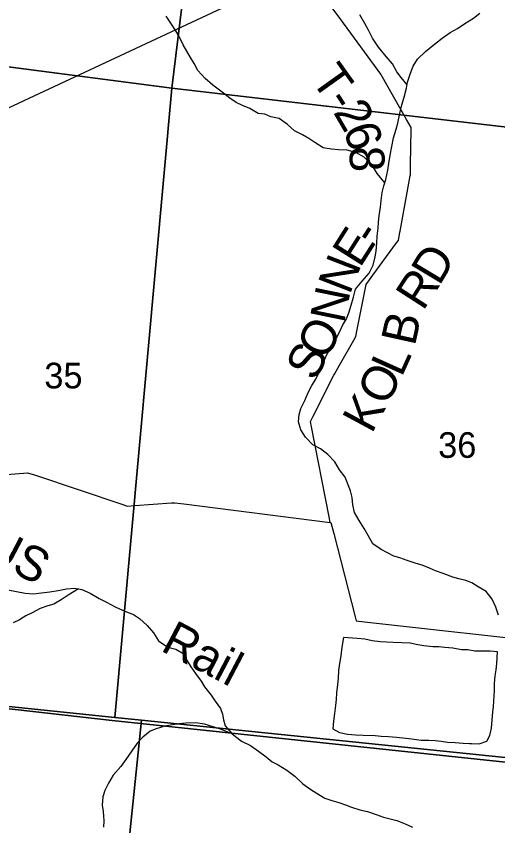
# Model space of a CAD drawing. Extents: x 0 to 42, y 0 to 22.
# Drawn here: x 4.432 to 4.825, y 16.451 to 17.112 of the extents above; entities that cross this region are included whole.
import ezdxf

# ---------------------------------------------------------------- set-up
doc = ezdxf.new("R2010")
doc.units = 0
for name, color, linetype in [('GM_X_County_Road', 7, 'Continuous'), ('GM_X_Minor_Lake', 7, 'Continuous'), ('GM_X_Minor_River', 7, 'Continuous'), ('GM_X_Rail_Line_Text', 7, 'Continuous'), ('GM_X_Section', 7, 'Continuous'), ('GM_X_Section_Text', 7, 'Continuous'), ('GM_X_Township_Road', 7, 'Continuous'), ('GM_X_Township_Road_Text', 7, 'Continuous'), ('SH_Data', 7, 'Continuous')]:
    doc.layers.add(name, color=color, linetype=linetype)

msp = doc.modelspace()

# ---------------------------------------------------------------- linework, layer by layer
at = {"layer": 'GM_X_County_Road'}
msp.add_lwpolyline([(4.40304, 16.73631), (4.43803, 16.73905), (4.44137, 16.73931), (4.44771, 16.73718), (4.51901, 16.71324), (4.5227, 16.71199), (4.5288, 16.71243), (4.55881, 16.71463), (4.56156, 16.71483), (4.56877, 16.71392), (4.68815, 16.69879), (4.68877, 16.69871), (4.69111, 16.68961), (4.70861, 16.62165), (4.70944, 16.61844), (4.71611, 16.61764), (4.87786, 16.59965), (4.91936, 16.59674), (4.96158, 16.59178), (4.98127, 16.59072)], dxfattribs=at)
at = {"layer": 'GM_X_Minor_Lake'}
for points in [[(4.69904, 16.60492), (4.69777, 16.59706), (4.69682, 16.5899), (4.69588, 16.58365), (4.69494, 16.57777), (4.69456, 16.57171), (4.694, 16.5664), (4.69343, 16.55977), (4.69306, 16.55428), (4.6925, 16.54935), (4.69155, 16.54272), (4.6908, 16.53647), (4.69043, 16.53021), (4.69571, 16.52718), (4.70233, 16.52605), (4.70893, 16.52548), (4.71498, 16.52511), (4.7248, 16.52473), (4.72971, 16.52435), (4.73575, 16.52398), (4.74217, 16.5236), (4.74991, 16.52266), (4.75482, 16.52209), (4.76238, 16.52114), (4.76848, 16.52104), (4.7739, 16.52077), (4.77881, 16.5202), (4.78372, 16.51945), (4.79014, 16.51926), (4.79656, 16.5185), (4.80169, 16.51837)], [(4.80169, 16.51837), (4.80355, 16.51832), (4.80978, 16.51794), (4.81582, 16.52021), (4.81846, 16.52495), (4.81978, 16.53083), (4.82015, 16.53765), (4.82091, 16.5439), (4.82147, 16.54864), (4.82222, 16.56152), (4.82222, 16.56721), (4.82278, 16.57346), (4.82354, 16.57857), (4.8241, 16.5835), (4.82474, 16.59301), (4.81862, 16.59373), (4.80616, 16.59373), (4.80041, 16.59478), (4.7952, 16.59486), (4.78821, 16.59599), (4.78179, 16.59656), (4.7767, 16.59732), (4.77179, 16.59731), (4.76461, 16.59807), (4.7597, 16.59882), (4.75328, 16.60015), (4.74648, 16.60034), (4.73949, 16.60071), (4.73402, 16.6009), (4.72911, 16.60128), (4.7225, 16.60222), (4.71645, 16.60336), (4.71003, 16.60411), (4.69904, 16.60492)]]:
    msp.add_lwpolyline(points, dxfattribs=at)
at = {"layer": 'GM_X_Minor_River'}
for points in [[(4.73265, 16.97572), (4.72641, 16.9834), (4.72191, 16.991), (4.71589, 16.9969), (4.7091, 17.00053), (4.70193, 17.00246), (4.69494, 17.00268), (4.68927, 17.00327), (4.68247, 17.00444), (4.67569, 17.00864), (4.67079, 17.01207), (4.66551, 17.01494), (4.6591, 17.01819), (4.65327, 17.02333), (4.64648, 17.02828), (4.63969, 17.02983), (4.63478, 17.03194), (4.62931, 17.03253), (4.62252, 17.03654), (4.61667, 17.03903), (4.61139, 17.04133), (4.60631, 17.04495), (4.60009, 17.0499), (4.59237, 17.05543), (4.58616, 17.06096), (4.58033, 17.06743), (4.57714, 17.07331), (4.57433, 17.07825), (4.57133, 17.08338), (4.56814, 17.08851), (4.56495, 17.09516), (4.56214, 17.09991), (4.55876, 17.10542), (4.55444, 17.11188)], [(4.75087, 17.05574), (4.74602, 17.06176), (4.74264, 17.06652), (4.73889, 17.07298), (4.73382, 17.07906), (4.72761, 17.08648), (4.72273, 17.09389), (4.71936, 17.10035), (4.71636, 17.10586), (4.71242, 17.11308)], [(4.72716, 16.93886), (4.72756, 16.94379), (4.72815, 16.9489), (4.72912, 16.95591), (4.72971, 16.9614), (4.73069, 16.96784), (4.73185, 16.97333), (4.73357, 16.97844), (4.73511, 16.9862), (4.73589, 16.9915), (4.73706, 16.99832), (4.73841, 17.00552), (4.73976, 17.01252), (4.74187, 17.01971), (4.74322, 17.02463), (4.74495, 17.0324), (4.74668, 17.0394), (4.7486, 17.04564), (4.75033, 17.05303), (4.7513, 17.05795), (4.7536, 17.06533), (4.75589, 17.07101), (4.75932, 17.07686), (4.76577, 17.08309), (4.77335, 17.08893), (4.77961, 17.09383), (4.78606, 17.09854), (4.79193, 17.10192), (4.79799, 17.10588), (4.805, 17.1102), (4.81031, 17.11435)], [(4.82556, 16.62293), (4.82332, 16.62957), (4.82033, 16.63621), (4.81544, 16.6423), (4.80884, 16.64631), (4.80357, 16.64936), (4.79866, 16.65147), (4.793, 16.65263), (4.78809, 16.65417), (4.78036, 16.65705), (4.77394, 16.65935), (4.76904, 16.66146), (4.76319, 16.66376), (4.75828, 16.66529), (4.75093, 16.66779), (4.74489, 16.66971), (4.73998, 16.67125), (4.73489, 16.67392), (4.72961, 16.6766), (4.72302, 16.68137), (4.71927, 16.68802), (4.71589, 16.69391), (4.71176, 16.70037), (4.70801, 16.70683), (4.70653, 16.71308), (4.70598, 16.71896), (4.70469, 16.72465), (4.70226, 16.73073), (4.70039, 16.73566), (4.69588, 16.74174), (4.69194, 16.74821), (4.68611, 16.7541), (4.68027, 16.75868), (4.67405, 16.76193), (4.66803, 16.7684), (4.66409, 16.77429), (4.66241, 16.78074), (4.66282, 16.7868), (4.66416, 16.79172), (4.6674, 16.79834), (4.67008, 16.80477), (4.67312, 16.81044), (4.67636, 16.81554), (4.67998, 16.8231), (4.68304, 16.8301), (4.68514, 16.83521), (4.68837, 16.84088), (4.69237, 16.84768), (4.6958, 16.85411), (4.69828, 16.85941), (4.70152, 16.86489), (4.70324, 16.86981), (4.70516, 16.87605), (4.70707, 16.88248), (4.7088, 16.88911), (4.71431, 16.89572), (4.71982, 16.90213), (4.72325, 16.90856), (4.72498, 16.91538), (4.72557, 16.92011), (4.72616, 16.92693), (4.72638, 16.93242), (4.72716, 16.93886)], [(4.42523, 16.64367), (4.43241, 16.64231), (4.43939, 16.64095), (4.44619, 16.64035), (4.45281, 16.64127), (4.45943, 16.642), (4.46642, 16.6431), (4.47323, 16.64459), (4.47985, 16.64513), (4.4857, 16.64396), (4.49249, 16.64109), (4.49965, 16.6367), (4.50512, 16.63402), (4.51323, 16.62963), (4.52058, 16.62638), (4.52775, 16.62369), (4.53265, 16.62026), (4.53886, 16.61473), (4.54394, 16.60865), (4.54826, 16.602), (4.55579, 16.59704), (4.5624, 16.5953), (4.5673, 16.59225), (4.57162, 16.58579), (4.57443, 16.58085), (4.57838, 16.57552), (4.58288, 16.56925), (4.5857, 16.5645), (4.59096, 16.55766), (4.59434, 16.5529), (4.59866, 16.54701), (4.60034, 16.54226), (4.60127, 16.53752), (4.60257, 16.53278), (4.60821, 16.52612), (4.61593, 16.52021), (4.6231, 16.51658), (4.62969, 16.51219), (4.63591, 16.50743), (4.6408, 16.50324), (4.6457, 16.50094), (4.65287, 16.49655), (4.65927, 16.4916), (4.66586, 16.4855), (4.67245, 16.48074), (4.67886, 16.47673), (4.68376, 16.47367), (4.68942, 16.47175), (4.69508, 16.47021), (4.70074, 16.46829), (4.70564, 16.46638)], [(4.48279, 16.64454), (4.47453, 16.63928), (4.46866, 16.63551), (4.46278, 16.63213), (4.45787, 16.63064), (4.45162, 16.62858), (4.44499, 16.62501), (4.43988, 16.62238), (4.43476, 16.61918), (4.42965, 16.61674)], [(4.60821, 16.52612), (4.59859, 16.52996), (4.59274, 16.53188), (4.58576, 16.53418), (4.57839, 16.53516), (4.57045, 16.53482), (4.56459, 16.53428), (4.55968, 16.53354), (4.55325, 16.53243), (4.54625, 16.53038), (4.54132, 16.52851), (4.53544, 16.52342), (4.5307, 16.5187), (4.52651, 16.51228), (4.52138, 16.50529), (4.51739, 16.49943), (4.51112, 16.49245), (4.50731, 16.48584), (4.50427, 16.47998), (4.50273, 16.47487), (4.50232, 16.46805), (4.50287, 16.46274), (4.50359, 16.45535), (4.50319, 16.45004)], [(4.70564, 16.46638), (4.71225, 16.46426), (4.71867, 16.46272), (4.72565, 16.46041), (4.73169, 16.4583), (4.73716, 16.45695), (4.74263, 16.45541), (4.74924, 16.45273), (4.75527, 16.45005)]]:
    msp.add_lwpolyline(points, dxfattribs=at)
at = {"layer": 'GM_X_Section'}
for points in [[(4.61913, 17.54396), (4.55914, 17.05322), (4.27106, 17.09072), (4.04585, 17.11171), (4.09844, 17.5892)], [(5.12031, 17.49685), (5.09837, 17.26445), (5.07281, 16.99321), (4.55914, 17.05322), (4.61913, 17.54396)], [(4.04585, 17.11171), (4.27106, 17.09072), (4.55914, 17.05322), (4.51258, 16.53954), (4.033, 16.5893), (3.99133, 16.59369)], [(4.55914, 17.05322), (5.07281, 16.99321), (5.05068, 16.76119), (5.02417, 16.48692), (4.53436, 16.53744), (4.51258, 16.53954)], [(4.033, 16.5893), (4.51258, 16.53954), (4.53436, 16.53744), (4.48155, 16.02605), (3.98814, 16.06956)], [(5.02417, 16.48692), (5.00319, 16.26475), (4.97837, 15.9812), (4.48155, 16.02605), (4.53436, 16.53744)]]:
    msp.add_lwpolyline(points, close=True, dxfattribs=at)
at = {"layer": 'GM_X_Township_Road'}
for points in [[(2.1647, 16.77107), (2.57825, 16.72962), (2.68525, 16.71838), (2.97417, 16.68996), (3.03136, 16.68495), (3.42177, 16.64721), (3.49843, 16.6396), (3.92254, 16.6011), (3.99035, 16.5952), (4.03378, 16.59046), (4.40465, 16.549), (4.51047, 16.53717), (5.00039, 16.4852), (5.02016, 16.4831), (5.03045, 16.58367), (5.04866, 16.75825), (5.05771, 16.85926), (5.06939, 16.98984), (5.08351, 17.13677), (5.09562, 17.26276), (5.1195, 17.49729), (5.12853, 17.5887), (5.14624, 17.76794), (5.1674, 18.00102)], [(4.74519, 16.93654), (4.75347, 16.98162), (4.75361, 16.9824), (4.75374, 16.99096), (4.75415, 17.01903), (4.75418, 17.02093), (4.75051, 17.02742), (4.72983, 17.06407), (4.72954, 17.06457), (4.72434, 17.07165), (4.69388, 17.11312), (4.69111, 17.11689), (4.68897, 17.11979), (4.68969, 17.12549), (4.70903, 17.27867), (4.70982, 17.28496)], [(4.68815, 16.69879), (4.68725, 16.70338), (4.67292, 16.77683), (4.67209, 16.78106), (4.67436, 16.78556), (4.69122, 16.81897), (4.69162, 16.81977), (4.69581, 16.82712), (4.7074, 16.84743), (4.70906, 16.85033), (4.71021, 16.85623), (4.7174, 16.89296), (4.72292, 16.90049), (4.74237, 16.92683), (4.74375, 16.9287), (4.74502, 16.93561), (4.74519, 16.93654)], [(4.96357, 15.8483), (4.97611, 15.98164), (4.99947, 16.26251), (5.01446, 16.42239), (5.02016, 16.4831), (5.00039, 16.4852), (4.51047, 16.53717), (4.40465, 16.549), (4.03378, 16.59046), (3.99035, 16.5952), (3.92254, 16.6011), (3.49843, 16.6396), (3.42177, 16.64721), (3.03136, 16.68495), (2.97417, 16.68996), (2.68525, 16.71838), (2.57825, 16.72962), (2.1647, 16.77107), (2.1, 16.7767), (2.1, 14.1)]]:
    msp.add_lwpolyline(points, dxfattribs=at)
at = {"layer": 'SH_Data'}
msp.add_lwpolyline([(4.08792, 17.50711), (4.91553, 17.26618), (4.0848, 16.87762), (4.08444, 17.50772)], close=True, dxfattribs=at)

# ---------------------------------------------------------------- texts
at = {"layer": 'GM_X_Rail_Line_Text'}
for s, rotation, p in [('US', 332.35461, (4.40313, 16.67161)), ('Rail', 332.32854, (4.54898, 16.59453))]:
    msp.add_text(s, height=0.028314, rotation=rotation, dxfattribs=at).set_placement(p)
at = {"layer": 'GM_X_Section_Text'}
for s, p in [('35', (4.45501, 16.8081)), ('36', (4.77626, 16.75143))]:
    msp.add_text(s, height=0.020928, rotation=0.00001, dxfattribs=at).set_placement(p)
at = {"layer": 'GM_X_Township_Road_Text'}
for s, rotation, p in [('T', 305.52323, (4.67192, 17.06002)), ('-', 303.12499, (4.68409, 17.04299)), ('2', 300.14894, (4.69026, 17.03355)), ('6', 288.69004, (4.69843, 17.01978)), ('8', 272.46741, (4.70365, 17.00529)), ('E', 57.63891, (4.71243, 16.90585)), ('-', 57.26477, (4.72378, 16.92375)), ('D', 58.9962, (4.7771, 16.89109)), ('N', 68.79588, (4.70405, 16.88384)), ('R', 57.10342, (4.76389, 16.87063)), ('N', 78.4373, (4.69939, 16.86056)), ('B', 77.51273, (4.75715, 16.84198)), ('O', 61.88872, (4.68458, 16.83011)), ('S', 62.86972, (4.6759, 16.81316)), ('L', 65.73409, (4.74641, 16.81657)), ('O', 62.41809, (4.73405, 16.7928)), ('K', 61.63607, (4.72198, 16.77043))]:
    msp.add_text(s, height=0.02841, rotation=rotation, dxfattribs=at).set_placement(p)

doc.saveas('drawing.dxf')
